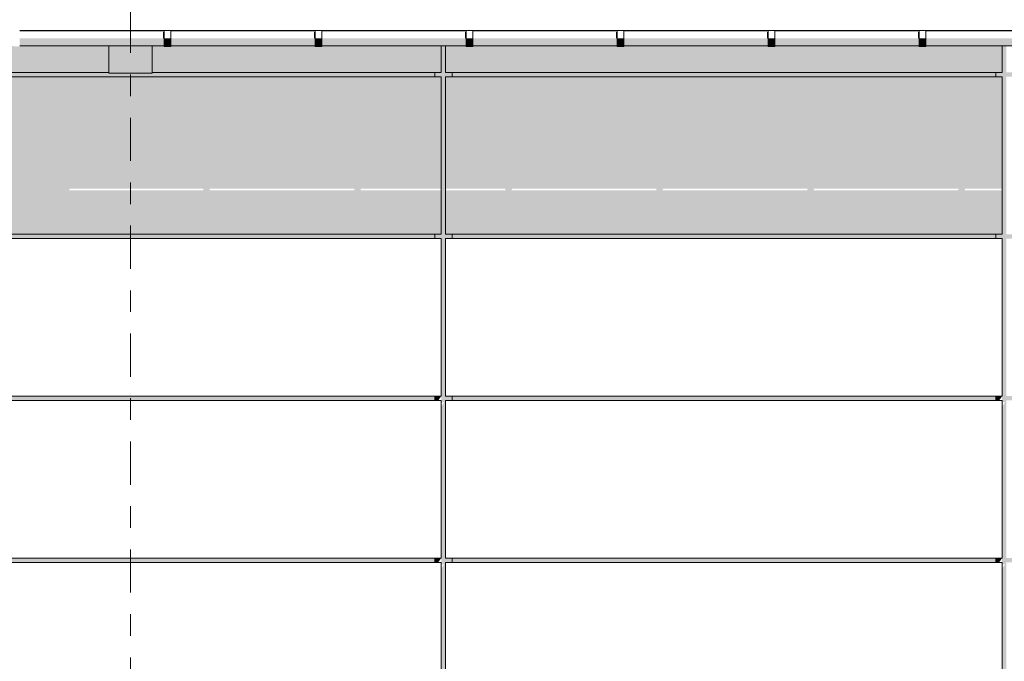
# Model space of a CAD drawing. Header units: metres. Extents: x -111 to -1, y -8 to 26.
# Tile 963 of 1056: x -28.26 to -23.7, y 2.98 to 5.95. Entities that reach past the tile are written whole.
import ezdxf
from ezdxf.enums import TextEntityAlignment as Align

# ---------------------------------------------------------------- set-up
doc = ezdxf.new("R2010")
doc.units = ezdxf.units.M
doc.header["$MEASUREMENT"] = 0
doc.linetypes.add('Raster', pattern=[0.4, 0.2, -0.1, 0, -0.1])
for name, color, linetype in [('10 Fassade', 7, 'Continuous'), ('20 Träger', 7, 'Continuous'), ('30 Dachaufbau', 7, 'Continuous'), ('30 Dachentwässerung', 7, 'Continuous'), ('90 Achsraster', 7, 'Continuous'), ('94 Genehmigungsplanung Bemaßung', 7, 'Continuous')]:
    doc.layers.add(name, color=color, linetype=linetype)
doc.styles.add('ERSTELLTER_STIL_1', font='arial.ttf')
doc.styles.add('ERSTELLTER_STIL_2', font='arial.ttf')
doc.dimstyles.new('ERSTELLTER_STIL__1', dxfattribs={"dimtxt": 0.25, "dimasz": 0.19, "dimexe": 0.18, "dimexo": 0.1, "dimgap": 0, "dimtad": 1, "dimtih": 1, "dimtoh": 1, "dimzin": 0, "dimdsep": 46, "dimtxsty": 'ERSTELLTER_STIL_2', "dimblk": 'ARROWHEAD_6', "dimblk1": 'ARROWHEAD_6', "dimblk2": 'ARROWHEAD_6', "dimcen": 0.09, "dimclrd": 7, "dimclre": 7, "dimclrt": 7, "dimazin": 0, "dimtfac": 1, "dimtdec": 4, "dimtmove": 0, "dimatfit": 3, "dimfxl": 1, "dimtolj": 1, "dimtzin": 0, "dimarcsym": 0})

# ---------------------------------------------------------------- blocks, each defined once
blk = doc.blocks.new('Standard-Rastermarker[7]_1', base_point=(-27.7511, 10))
at = {"layer": '90 Achsraster', "color": 14, "linetype": 'Raster', "lineweight": 18, "true_color": 0xa80000}
blk.add_line((-27.7511, 9), (-27.7511, -1), dxfattribs=at)
at = {"layer": '90 Achsraster', "color": 14, "lineweight": 18, "true_color": 0xa80000, "style": 'ERSTELLTER_STIL_1'}
for tag, p in [('AC_MarkerText_1_0', (-27.7511, 10.5)), ('AC_MarkerText_1_1', (-27.7511, -2.2))]:
    blk.add_attdef(tag, text='', height=0.3, rotation=360, dxfattribs=at).set_placement(p, align=Align.TOP_CENTER)
blk = doc.blocks.new('*D128', base_point=(-27236.1321, 0))
at = {"layer": '94 Genehmigungsplanung Bemaßung', "color": 7, "linetype": 'Continuous', "lineweight": 13}
for p, q in [((-58.1625, 9.3843), (-58.1625, 9.7593)), ((-17.3411, 9.3843), (-17.3411, 9.7593)), ((-58.0625, 9.6718), (-58.2625, 9.4718)), ((-17.2411, 9.6718), (-17.4411, 9.4718)), ((-58.3125, 9.5718), (-58.1625, 9.5718)), ((-58.1625, 9.5718), (-17.3411, 9.5718))]:
    blk.add_line(p, q, dxfattribs=at)
at = {"layer": '94 Genehmigungsplanung Bemaßung', "color": 7, "lineweight": 13, "insert": (-38.1808, 9.6218), "char_height": 0.25, "attachment_point": 7, "style": 'ERSTELLTER_STIL_2'}
blk.add_mtext('\\A1;{\\pql;\\fArial|b0|i0|c0|p0;\\W1.000000;40,82}', dxfattribs=at)
blk = doc.blocks.new('ARROWHEAD_6')
at = {"color": 0, "linetype": 'Continuous', "lineweight": 0}
for p, q in [((-0.5, -0.5), (0.5, 0.5)), ((0, 0), (-1, 0))]:
    blk.add_line(p, q, dxfattribs=at)

msp = doc.modelspace()

# ---------------------------------------------------------------- hatches: boundary and pattern name
at = {"layer": '10 Fassade', "linetype": 'Continuous', "lineweight": 0, "true_color": 0x000000}
for points in [[(-28.265, 5.9044), (-28.265, 5.9024), (-27.8511, 5.9024), (-27.8511, 5.9044)], [(-27.595, 5.9044), (-27.6511, 5.9044), (-27.6511, 5.9024), (-27.595, 5.9024)], [(-27.565, 5.9044), (-27.565, 5.9024), (-26.895, 5.9024), (-26.895, 5.9044)], [(-26.865, 5.9044), (-26.865, 5.9024), (-26.3111, 5.9024), (-26.3111, 5.9044)], [(-26.2911, 5.9044), (-26.3111, 5.9044), (-26.3111, 5.9024), (-26.2911, 5.9024)], [(-26.2911, 5.9044), (-26.2911, 5.9024), (-26.195, 5.9024), (-26.195, 5.9044)], [(-25.495, 5.9044), (-26.165, 5.9044), (-26.165, 5.9024), (-25.495, 5.9024)], [(-25.465, 5.9024), (-24.795, 5.9024), (-24.795, 5.9044), (-25.465, 5.9044)], [(-24.765, 5.9044), (-24.765, 5.9024), (-24.095, 5.9024), (-24.095, 5.9044)], [(-23.7111, 5.9044), (-24.065, 5.9044), (-24.065, 5.9024), (-23.7111, 5.9024)], [(-23.6911, 5.9044), (-23.7111, 5.9044), (-23.7111, 5.9024), (-23.6911, 5.9024)], [(-28.295, 5.8324), (-28.8911, 5.8324), (-28.8911, 5.71), (-27.8511, 5.71), (-27.8511, 5.8324), (-28.265, 5.8324), (-28.265, 5.8304), (-28.295, 5.8304)], [(-27.6511, 5.8324), (-27.6511, 5.71), (-26.3111, 5.71), (-26.3111, 5.8324), (-26.865, 5.8324), (-26.865, 5.8304), (-26.895, 5.8304), (-26.895, 5.8324), (-27.565, 5.8324), (-27.565, 5.8304), (-27.595, 5.8304), (-27.595, 5.8324)], [(-26.3411, 4.94), (-26.3111, 4.94), (-26.3111, 4.916), (-26.3081, 4.916), (-26.3111, 4.9117), (-26.3111, 4.21), (-26.3111, 4.19), (-26.3111, 4.1817), (-26.2969, 4.1817), (-26.3111, 4.1617), (-26.3111, 3.46), (-26.3111, 3.44), (-26.3111, 3.4317), (-26.2969, 3.4317), (-26.3111, 3.4117), (-26.3111, 2.71), (-26.3111, 2.69), (-26.3111, 2.6817), (-26.2969, 2.6817), (-26.3111, 2.6617), (-26.3111, 2.6), (-26.2911, 2.6), (-26.2911, 2.69), (-26.2611, 2.69), (-26.2611, 2.71), (-26.2911, 2.71), (-26.2911, 3.44), (-26.2611, 3.44), (-26.2611, 3.46), (-26.2911, 3.46), (-26.2911, 4.19), (-26.2611, 4.19), (-26.2611, 4.21), (-26.2911, 4.21), (-26.2911, 4.94), (-26.2611, 4.94), (-26.2611, 4.96), (-26.2911, 4.96), (-26.2911, 5.69), (-26.2611, 5.69), (-26.2611, 5.71), (-26.2911, 5.71), (-26.2911, 5.8324), (-26.3111, 5.8324), (-26.3111, 5.71), (-26.3411, 5.71), (-26.3411, 5.69), (-26.3111, 5.69), (-26.3111, 4.96), (-26.3411, 4.96)], [(-26.195, 5.8324), (-26.2911, 5.8324), (-26.2911, 5.71), (-23.7111, 5.71), (-23.7111, 5.8324), (-24.065, 5.8324), (-24.065, 5.8304), (-24.095, 5.8304), (-24.095, 5.8324), (-24.765, 5.8324), (-24.765, 5.8304), (-24.795, 5.8304), (-24.795, 5.8324), (-25.465, 5.8324), (-25.465, 5.8304), (-25.495, 5.8304), (-25.495, 5.8324), (-26.165, 5.8324), (-26.165, 5.8304), (-26.195, 5.8304)], [(-23.7411, 4.94), (-23.7111, 4.94), (-23.7111, 4.916), (-23.7081, 4.916), (-23.7111, 4.9117), (-23.7111, 4.21), (-23.7111, 4.19), (-23.7111, 4.1817), (-23.6969, 4.1817), (-23.7111, 4.1617), (-23.7111, 3.46), (-23.7111, 3.44), (-23.7111, 3.4317), (-23.6969, 3.4317), (-23.7111, 3.4117), (-23.7111, 2.71), (-23.7111, 2.69), (-23.7111, 2.6817), (-23.6969, 2.6817), (-23.7111, 2.6617), (-23.7111, 2.6), (-23.6911, 2.6), (-23.6911, 2.69), (-23.6611, 2.69), (-23.6611, 2.71), (-23.6911, 2.71), (-23.6911, 3.44), (-23.6611, 3.44), (-23.6611, 3.46), (-23.6911, 3.46), (-23.6911, 4.19), (-23.6611, 4.19), (-23.6611, 4.21), (-23.6911, 4.21), (-23.6911, 4.94), (-23.6611, 4.94), (-23.6611, 4.96), (-23.6911, 4.96), (-23.6911, 5.69), (-23.6611, 5.69), (-23.6611, 5.71), (-23.6911, 5.71), (-23.6911, 5.8324), (-23.7111, 5.8324), (-23.7111, 5.71), (-23.7411, 5.71), (-23.7411, 5.69), (-23.7111, 5.69), (-23.7111, 4.96), (-23.7411, 4.96)], [(-28.8611, 5.69), (-26.3411, 5.69), (-26.3411, 5.71), (-27.6511, 5.71), (-27.6511, 5.7062), (-27.8511, 5.7062), (-27.8511, 5.71), (-28.8611, 5.71)], [(-26.2611, 5.71), (-26.2611, 5.69), (-23.7411, 5.69), (-23.7411, 5.71)], [(-28.8611, 4.96), (-28.8611, 4.94), (-26.3411, 4.94), (-26.3411, 4.96)], [(-28.2196, 4.94), (-28.2515, 4.94), (-28.2512, 4.9393), (-28.2212, 4.9393)], [(-27.5196, 4.94), (-27.5515, 4.94), (-27.5512, 4.9393), (-27.5212, 4.9393)], [(-26.8515, 4.94), (-26.8512, 4.9393), (-26.8212, 4.9393), (-26.8196, 4.94)], [(-23.7411, 4.96), (-26.2611, 4.96), (-26.2611, 4.94), (-23.7411, 4.94)], [(-26.1196, 4.94), (-26.1515, 4.94), (-26.1512, 4.9393), (-26.1212, 4.9393)], [(-25.4196, 4.94), (-25.4515, 4.94), (-25.4512, 4.9393), (-25.4212, 4.9393)], [(-24.7515, 4.94), (-24.7512, 4.9393), (-24.7212, 4.9393), (-24.7196, 4.94)], [(-24.0196, 4.94), (-24.0515, 4.94), (-24.0512, 4.9393), (-24.0212, 4.9393)], [(-26.3411, 4.21), (-28.8611, 4.21), (-28.8611, 4.19), (-26.3411, 4.19)], [(-26.3411, 4.19), (-26.3252, 4.19), (-26.3111, 4.21), (-26.3411, 4.21)], [(-26.2611, 4.21), (-26.2611, 4.19), (-23.7411, 4.19), (-23.7411, 4.21)], [(-23.7411, 4.19), (-23.7252, 4.19), (-23.7111, 4.21), (-23.7411, 4.21)], [(-28.8611, 3.46), (-28.8611, 3.44), (-26.3411, 3.44), (-26.3411, 3.46)], [(-26.3111, 3.46), (-26.3411, 3.46), (-26.3411, 3.44), (-26.3252, 3.44)], [(-26.2611, 3.44), (-23.7411, 3.44), (-23.7411, 3.46), (-26.2611, 3.46)], [(-23.7411, 3.46), (-23.7411, 3.44), (-23.7252, 3.44), (-23.7111, 3.46)]]:
    msp.add_hatch(color=18, dxfattribs=at).paths.add_polyline_path(points)
h = msp.add_hatch(color=18, dxfattribs=at)
h.paths.add_polyline_path([(-28.8911, 5.1716), (-28.8131, 5.1716), (-28.8146, 5.164), (-28.8911, 5.164), (-28.8911, 4.96), (-26.3111, 4.96), (-26.3111, 5.164), (-26.6846, 5.164), (-26.6831, 5.1716), (-26.3111, 5.1716), (-26.3111, 5.69), (-28.8911, 5.69)])
h.paths.add_polyline_path([(-28.7846, 5.164), (-28.7831, 5.1716), (-28.3594, 5.1716), (-28.3584, 5.164)], flags=0)
h.paths.add_polyline_path([(-27.4146, 5.164), (-28.0365, 5.164), (-28.0312, 5.1716), (-27.4131, 5.1716)], flags=0)
h.paths.add_polyline_path([(-27.3846, 5.164), (-27.3831, 5.1716), (-26.7131, 5.1716), (-26.7146, 5.164)], flags=0)
h = msp.add_hatch(color=18, dxfattribs=at)
h.paths.add_polyline_path([(-23.7111, 5.69), (-26.2911, 5.69), (-26.2911, 5.1716), (-26.0131, 5.1716), (-26.0146, 5.164), (-26.2911, 5.164), (-26.2911, 4.96), (-23.7111, 4.96), (-23.7111, 5.164), (-23.8846, 5.164), (-23.8831, 5.1716), (-23.7111, 5.1716)])
h.paths.add_polyline_path([(-25.3146, 5.164), (-25.9846, 5.164), (-25.9831, 5.1716), (-25.3131, 5.1716)], flags=0)
h.paths.add_polyline_path([(-24.6146, 5.164), (-25.2846, 5.164), (-25.2831, 5.1716), (-24.6131, 5.1716)], flags=0)
h.paths.add_polyline_path([(-23.9146, 5.164), (-24.5846, 5.164), (-24.5831, 5.1716), (-23.9131, 5.1716)], flags=0)
at = {"layer": '20 Träger', "linetype": 'Continuous', "lineweight": 0, "true_color": 0x000000}
for points in [[(-27.6511, 5.9044), (-27.8511, 5.9044), (-27.8511, 5.9024), (-27.6511, 5.9024)], [(-27.8511, 5.7062), (-27.6511, 5.7062), (-27.6511, 5.8324), (-27.8511, 5.8324)]]:
    msp.add_hatch(color=18, dxfattribs=at).paths.add_polyline_path(points)
at = {"layer": '30 Dachentwässerung', "linetype": 'Continuous', "lineweight": 0, "true_color": 0x000000}
for points in [[(-27.595, 5.8965), (-27.6005, 5.8965), (-27.6005, 5.8674), (-27.595, 5.8674)], [(-26.895, 5.8965), (-26.9005, 5.8965), (-26.9005, 5.8674), (-26.895, 5.8674)], [(-26.195, 5.8965), (-26.2005, 5.8965), (-26.2005, 5.8674), (-26.195, 5.8674)], [(-25.495, 5.8965), (-25.5005, 5.8965), (-25.5005, 5.8674), (-25.495, 5.8674)], [(-24.795, 5.8965), (-24.8005, 5.8965), (-24.8005, 5.8674), (-24.795, 5.8674)], [(-24.095, 5.8965), (-24.1005, 5.8965), (-24.1005, 5.8674), (-24.095, 5.8674)], [(-28.265, 5.8418), (-27.595, 5.8418), (-27.595, 5.8674), (-28.265, 5.8674)], [(-28.265, 5.8324), (-27.595, 5.8324), (-27.595, 5.8418), (-28.265, 5.8418)], [(-27.595, 5.8403), (-27.565, 5.8403), (-27.565, 5.8674), (-27.595, 5.8674)], [(-26.895, 5.8674), (-27.565, 5.8674), (-27.565, 5.8418), (-26.895, 5.8418)], [(-27.565, 5.8418), (-27.565, 5.8324), (-26.895, 5.8324), (-26.895, 5.8418)], [(-26.895, 5.8403), (-26.865, 5.8403), (-26.865, 5.8674), (-26.895, 5.8674)], [(-26.195, 5.8674), (-26.865, 5.8674), (-26.865, 5.8418), (-26.195, 5.8418)], [(-26.865, 5.8418), (-26.865, 5.8324), (-26.195, 5.8324), (-26.195, 5.8418)], [(-26.195, 5.8403), (-26.165, 5.8403), (-26.165, 5.8674), (-26.195, 5.8674)], [(-25.495, 5.8674), (-26.165, 5.8674), (-26.165, 5.8418), (-25.495, 5.8418)], [(-25.495, 5.8418), (-26.165, 5.8418), (-26.165, 5.8324), (-25.495, 5.8324)], [(-25.495, 5.8403), (-25.465, 5.8403), (-25.465, 5.8674), (-25.495, 5.8674)], [(-25.465, 5.8674), (-25.465, 5.8418), (-24.795, 5.8418), (-24.795, 5.8674)], [(-24.795, 5.8418), (-25.465, 5.8418), (-25.465, 5.8324), (-24.795, 5.8324)], [(-24.795, 5.8403), (-24.765, 5.8403), (-24.765, 5.8674), (-24.795, 5.8674)], [(-24.765, 5.8674), (-24.765, 5.8418), (-24.095, 5.8418), (-24.095, 5.8674)], [(-24.095, 5.8418), (-24.765, 5.8418), (-24.765, 5.8324), (-24.095, 5.8324)], [(-24.095, 5.8403), (-24.065, 5.8403), (-24.065, 5.8674), (-24.095, 5.8674)], [(-24.065, 5.8674), (-24.065, 5.8418), (-23.395, 5.8418), (-23.395, 5.8674)], [(-24.065, 5.8418), (-24.065, 5.8324), (-23.395, 5.8324), (-23.395, 5.8418)], [(-27.595, 5.8304), (-27.565, 5.8304), (-27.565, 5.8403), (-27.595, 5.8403)], [(-26.895, 5.8304), (-26.865, 5.8304), (-26.865, 5.8403), (-26.895, 5.8403)], [(-26.195, 5.8304), (-26.165, 5.8304), (-26.165, 5.8403), (-26.195, 5.8403)], [(-25.495, 5.8304), (-25.465, 5.8304), (-25.465, 5.8403), (-25.495, 5.8403)], [(-24.795, 5.8304), (-24.765, 5.8304), (-24.765, 5.8403), (-24.795, 5.8403)], [(-24.095, 5.8304), (-24.065, 5.8304), (-24.065, 5.8403), (-24.095, 5.8403)]]:
    msp.add_hatch(color=18, dxfattribs=at).paths.add_polyline_path(points)

# ---------------------------------------------------------------- linework, layer by layer
at = {"layer": '10 Fassade', "color": 7, "linetype": 'Continuous', "lineweight": 13}
for p, q in [((-26.3111, 5.9024), (-26.3111, 5.9044)), ((-26.2911, 5.9024), (-26.2911, 5.9044)), ((-23.7111, 5.9024), (-23.7111, 5.9044)), ((-26.3111, 5.71), (-26.3111, 5.8324)), ((-26.2911, 5.71), (-26.2911, 5.8324)), ((-23.7111, 5.71), (-23.7111, 5.8324)), ((-28.8911, 5.71), (-27.8511, 5.71)), ((-27.6511, 5.71), (-26.3111, 5.71)), ((-26.3411, 5.71), (-26.3411, 5.69)), ((-26.2911, 5.71), (-23.7111, 5.71)), ((-26.2611, 5.69), (-26.2611, 5.71)), ((-23.7411, 5.71), (-23.7411, 5.69)), ((-28.8911, 5.69), (-26.3111, 5.69)), ((-26.3111, 4.96), (-26.3111, 5.69)), ((-26.2911, 4.96), (-26.2911, 5.69)), ((-26.2911, 5.69), (-23.7111, 5.69)), ((-23.7111, 4.96), (-23.7111, 5.69)), ((-28.8911, 4.96), (-26.3111, 4.96)), ((-28.8911, 4.94), (-26.3111, 4.94)), ((-26.3411, 4.96), (-26.3411, 4.94)), ((-26.3111, 4.21), (-26.3111, 4.94)), ((-26.2911, 4.96), (-23.7111, 4.96)), ((-26.2911, 4.21), (-26.2911, 4.94)), ((-26.2911, 4.94), (-23.7111, 4.94)), ((-26.2611, 4.94), (-26.2611, 4.96)), ((-23.7411, 4.96), (-23.7411, 4.94)), ((-23.7111, 4.21), (-23.7111, 4.94)), ((-28.8911, 4.21), (-26.3111, 4.21)), ((-26.3411, 4.21), (-26.3411, 4.19)), ((-26.2911, 4.21), (-23.7111, 4.21)), ((-26.2611, 4.19), (-26.2611, 4.21)), ((-23.7411, 4.21), (-23.7411, 4.19)), ((-28.8911, 4.19), (-26.3111, 4.19)), ((-26.3111, 3.46), (-26.3111, 4.19)), ((-26.2911, 3.46), (-26.2911, 4.19)), ((-26.2911, 4.19), (-23.7111, 4.19)), ((-23.7111, 3.46), (-23.7111, 4.19)), ((-28.8911, 3.46), (-26.3111, 3.46)), ((-28.8911, 3.44), (-26.3111, 3.44)), ((-26.3411, 3.46), (-26.3411, 3.44)), ((-26.3111, 2.71), (-26.3111, 3.44)), ((-26.2911, 3.46), (-23.7111, 3.46)), ((-26.2911, 2.71), (-26.2911, 3.44)), ((-26.2911, 3.44), (-23.7111, 3.44)), ((-26.2611, 3.44), (-26.2611, 3.46)), ((-23.7411, 3.46), (-23.7411, 3.44)), ((-23.7111, 2.71), (-23.7111, 3.44))]:
    msp.add_line(p, q, dxfattribs=at)
at = {"layer": '20 Träger', "color": 7, "linetype": 'Continuous', "lineweight": 18}
for p, q in [((-27.8511, 5.9044), (-27.8511, 5.9024)), ((-27.6511, 5.9044), (-27.6511, 5.9024)), ((-27.8511, 5.8324), (-27.8511, 5.7062)), ((-27.6511, 5.8324), (-27.6511, 5.7062)), ((-27.8511, 5.7062), (-27.6511, 5.7062))]:
    msp.add_line(p, q, dxfattribs=at)
at = {"layer": '30 Dachaufbau', "color": 7, "linetype": 'Continuous', "lineweight": 13}
for p, q in [((-27.595, 5.9044), (-28.265, 5.9044)), ((-26.895, 5.9044), (-27.565, 5.9044)), ((-26.195, 5.9044), (-26.865, 5.9044)), ((-25.495, 5.9044), (-26.165, 5.9044)), ((-24.795, 5.9044), (-25.465, 5.9044)), ((-24.095, 5.9044), (-24.765, 5.9044)), ((-23.395, 5.9044), (-24.065, 5.9044))]:
    msp.add_line(p, q, dxfattribs=at)
at = {"layer": '30 Dachentwässerung', "color": 7, "linetype": 'Continuous', "lineweight": 13}
for p, q in [((-27.595, 5.9024), (-28.265, 5.9024)), ((-27.595, 5.8674), (-27.595, 5.9044)), ((-27.595, 5.9044), (-27.565, 5.9044)), ((-27.565, 5.8674), (-27.565, 5.9044)), ((-26.895, 5.9024), (-27.565, 5.9024)), ((-26.895, 5.8674), (-26.895, 5.9044)), ((-26.895, 5.9044), (-26.865, 5.9044)), ((-26.865, 5.8674), (-26.865, 5.9044)), ((-26.195, 5.9024), (-26.865, 5.9024)), ((-26.195, 5.8674), (-26.195, 5.9044)), ((-26.195, 5.9044), (-26.165, 5.9044)), ((-26.165, 5.8674), (-26.165, 5.9044)), ((-25.495, 5.9024), (-26.165, 5.9024)), ((-25.495, 5.8674), (-25.495, 5.9044)), ((-25.495, 5.9044), (-25.465, 5.9044)), ((-25.465, 5.8674), (-25.465, 5.9044)), ((-24.795, 5.9024), (-25.465, 5.9024)), ((-24.795, 5.8674), (-24.795, 5.9044)), ((-24.795, 5.9044), (-24.765, 5.9044)), ((-24.765, 5.8674), (-24.765, 5.9044)), ((-24.095, 5.9024), (-24.765, 5.9024)), ((-24.095, 5.8674), (-24.095, 5.9044)), ((-24.095, 5.9044), (-24.065, 5.9044)), ((-24.065, 5.8674), (-24.065, 5.9044)), ((-23.395, 5.9024), (-24.065, 5.9024)), ((-27.595, 5.8403), (-27.595, 5.8674)), ((-27.565, 5.8403), (-27.565, 5.8674)), ((-26.895, 5.8403), (-26.895, 5.8674)), ((-26.865, 5.8403), (-26.865, 5.8674)), ((-26.195, 5.8403), (-26.195, 5.8674)), ((-26.165, 5.8403), (-26.165, 5.8674)), ((-25.495, 5.8403), (-25.495, 5.8674)), ((-25.465, 5.8403), (-25.465, 5.8674)), ((-24.795, 5.8403), (-24.795, 5.8674)), ((-24.765, 5.8403), (-24.765, 5.8674)), ((-24.095, 5.8403), (-24.095, 5.8674)), ((-24.065, 5.8403), (-24.065, 5.8674)), ((-28.265, 5.8324), (-27.595, 5.8324)), ((-27.595, 5.8304), (-27.595, 5.8403)), ((-27.595, 5.8304), (-27.565, 5.8304)), ((-27.565, 5.8304), (-27.565, 5.8403)), ((-27.565, 5.8324), (-26.895, 5.8324)), ((-26.895, 5.8304), (-26.895, 5.8403)), ((-26.895, 5.8304), (-26.865, 5.8304)), ((-26.865, 5.8304), (-26.865, 5.8403)), ((-26.865, 5.8324), (-26.195, 5.8324)), ((-26.195, 5.8304), (-26.195, 5.8403)), ((-26.195, 5.8304), (-26.165, 5.8304)), ((-26.165, 5.8304), (-26.165, 5.8403)), ((-26.165, 5.8324), (-25.495, 5.8324)), ((-25.495, 5.8304), (-25.495, 5.8403)), ((-25.495, 5.8304), (-25.465, 5.8304)), ((-25.465, 5.8304), (-25.465, 5.8403)), ((-25.465, 5.8324), (-24.795, 5.8324)), ((-24.795, 5.8304), (-24.795, 5.8403)), ((-24.795, 5.8304), (-24.765, 5.8304)), ((-24.765, 5.8304), (-24.765, 5.8403)), ((-24.765, 5.8324), (-24.095, 5.8324)), ((-24.095, 5.8304), (-24.095, 5.8403)), ((-24.095, 5.8304), (-24.065, 5.8304)), ((-24.065, 5.8304), (-24.065, 5.8403)), ((-24.065, 5.8324), (-23.395, 5.8324))]:
    msp.add_line(p, q, dxfattribs=at)

# ---------------------------------------------------------------- block references
at = {"layer": '90 Achsraster', "color": 7, "linetype": 'Continuous', "lineweight": 18}
msp.add_blockref('Standard-Rastermarker[7]_1', (-27.7511, 10), dxfattribs=at)

# ---------------------------------------------------------------- dimensions: what is measured, and where the dimension line sits
at = {"layer": '94 Genehmigungsplanung Bemaßung', "color": 7, "linetype": 'Continuous', "lineweight": 13}
dim = msp.add_linear_dim(base=(-17.3411, 9.5718), p1=(-58.1625, 3.35), p2=(-17.3411, -0.4), dimstyle='ERSTELLTER_STIL__1', dxfattribs=at)
dim.commit()
dim.dimension.update_dxf_attribs({"geometry": '*D128', "text_midpoint": (-37.762, 9.7468), "dimtype": 160})

doc.saveas('drawing.dxf')
